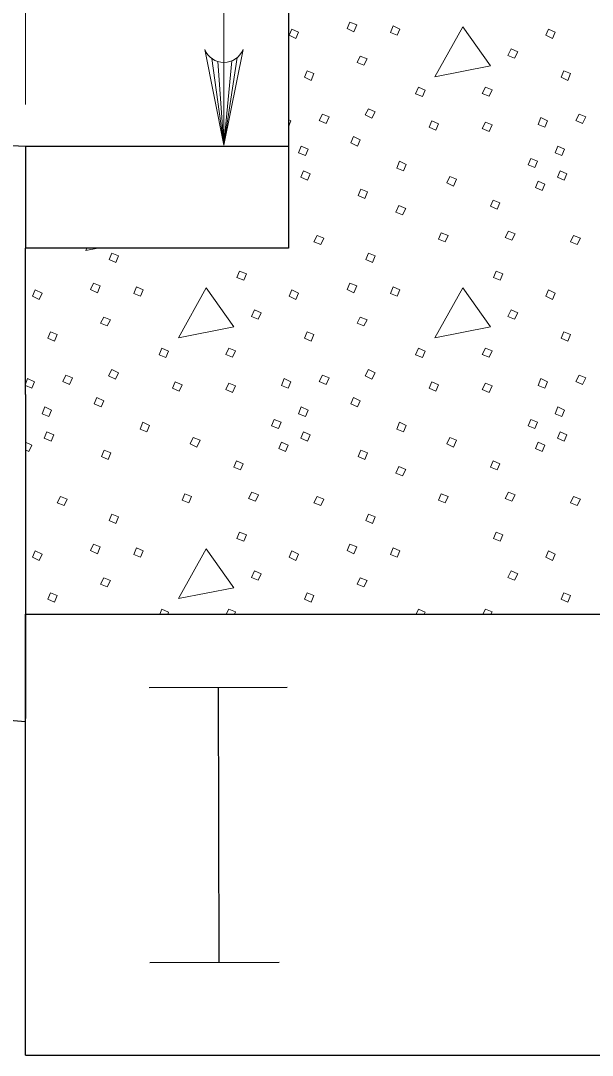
# Model space of a CAD drawing. Extents: x 1083.1 to 1123, y 697.4 to 741.4.
# Drawn here: x 1088.675 to 1089.942, y 711.561 to 713.855 of the extents above; entities that cross this region are included whole.
import ezdxf

# ---------------------------------------------------------------- set-up
doc = ezdxf.new("R2010")
doc.units = 0
doc.header["$LTSCALE"] = 0.062
doc.layers.add('1', color=7, linetype='Continuous', lineweight=13)

msp = doc.modelspace()

# ---------------------------------------------------------------- linework, layer by layer
at = {"layer": '1'}
for p, q in [((1088.68575, 713.66983), (1088.68575, 717.83325)), ((1089.12583, 713.57925), (1089.12583, 717.04658)), ((1089.09892, 713.77125), (1089.12583, 713.57925)), ((1089.11225, 713.76475), (1089.12583, 713.57925)), ((1089.1555, 713.7735), (1089.12583, 713.57925)), ((1089.143, 713.76617), (1089.12583, 713.57925)), ((1089.12583, 713.76275), (1089.12583, 713.57925)), ((1088.68575, 713.0495), (1088.69067, 713.06167)), ((1088.98342, 712.53942), (1088.988, 712.55083)), ((1089.131, 712.53942), (1089.13667, 712.55083)), ((1089.55217, 712.53942), (1089.55675, 712.55083)), ((1089.69975, 712.53942), (1089.70542, 712.55083))]:
    msp.add_line(p, q, dxfattribs=at)
at = {"layer": '1', "lineweight": 25}
for p, q in [((1088.68575, 713.57625), (1087.57225, 713.63017)), ((1089.26875, 713.57625), (1088.68575, 713.57625)), ((1088.68575, 713.57625), (1088.68575, 713.35117)), ((1088.68575, 713.02625), (1088.68575, 713.35117)), ((1088.68575, 713.02625), (1088.68575, 712.53942)), ((1088.68575, 713.02625), (1088.68575, 712.30775)), ((1088.68575, 711.56133), (1088.68575, 712.53942)), ((1088.68575, 712.53942), (1091.698, 712.53942)), ((1088.95975, 712.3765), (1089.26592, 712.37725)), ((1089.11283, 712.37683), (1089.11442, 711.7675)), ((1088.68575, 712.30042), (1088.31258, 712.33308)), ((1088.96133, 711.76708), (1089.248, 711.76792)), ((1088.68575, 711.56133), (1092.86625, 711.56133))]:
    msp.add_line(p, q, dxfattribs=at)
msp.add_lwpolyline([(1090.18242, 716.87008), (1089.96042, 714.96533), (1089.26875, 713.89792), (1089.26875, 713.35117), (1088.68575, 713.35117)], dxfattribs=at)
at = {"layer": '1'}
for points in [[(1089.40508, 713.85183), (1089.42008, 713.84583), (1089.41408, 713.83083), (1089.39908, 713.83783)], [(1089.27633, 713.83683), (1089.29133, 713.82983), (1089.28533, 713.81592), (1089.27042, 713.82292)], [(1089.50092, 713.84383), (1089.51583, 713.83683), (1089.50983, 713.82292), (1089.49492, 713.82892)], [(1089.6555, 713.84183), (1089.59367, 713.73108), (1089.71642, 713.75508)], [(1089.84508, 713.83683), (1089.86008, 713.82983), (1089.85408, 713.81592), (1089.83908, 713.82292)], [(1089.76225, 713.793), (1089.77725, 713.786), (1089.77025, 713.772), (1089.75533, 713.778)], [(1089.428, 713.777), (1089.443, 713.771), (1089.436, 713.75708), (1089.42108, 713.763)], [(1089.31033, 713.74408), (1089.32525, 713.73808), (1089.31925, 713.72308), (1089.30433, 713.73008)], [(1089.879, 713.74408), (1089.894, 713.73808), (1089.888, 713.72308), (1089.87308, 713.73008)], [(1089.55675, 713.70817), (1089.57175, 713.70117), (1089.56575, 713.68717), (1089.55075, 713.69317)], [(1089.70542, 713.70817), (1089.72042, 713.70217), (1089.71342, 713.68825), (1089.69842, 713.69417)], [(1089.34425, 713.64833), (1089.35917, 713.64233), (1089.35217, 713.62733), (1089.33725, 713.63433)], [(1089.446, 713.66025), (1089.46092, 713.65325), (1089.454, 713.63933), (1089.439, 713.64633)], [(1089.91292, 713.64833), (1089.92792, 713.64233), (1089.92092, 713.62733), (1089.906, 713.63433)], [(1089.58667, 713.63333), (1089.60167, 713.62633), (1089.59567, 713.61242), (1089.58067, 713.61933)], [(1089.70542, 713.63033), (1089.72042, 713.62433), (1089.71342, 713.60942), (1089.69842, 713.61633)], [(1089.82817, 713.64033), (1089.84308, 713.63333), (1089.83717, 713.61933), (1089.82217, 713.62533)], [(1089.41308, 713.59842), (1089.428, 713.59142), (1089.42208, 713.57742), (1089.40708, 713.58442)], [(1089.29733, 713.57742), (1089.31225, 713.5705), (1089.30633, 713.5565), (1089.29133, 713.5625)], [(1089.86608, 713.57742), (1089.881, 713.5705), (1089.875, 713.5565), (1089.86008, 713.5625)], [(1089.80617, 713.5495), (1089.82117, 713.54358), (1089.81517, 713.52958), (1089.80017, 713.53558)], [(1089.51483, 713.54358), (1089.52983, 713.53658), (1089.52383, 713.52258), (1089.50883, 713.52858)], [(1089.30233, 713.52258), (1089.31725, 713.51558), (1089.31133, 713.50167), (1089.29633, 713.50858)], [(1089.62658, 713.50958), (1089.64158, 713.50367), (1089.63458, 713.48867), (1089.61958, 713.49567)], [(1089.87108, 713.52258), (1089.886, 713.51558), (1089.88, 713.50167), (1089.86508, 713.50858)], [(1089.429, 713.48167), (1089.444, 713.47567), (1089.438, 713.46075), (1089.42308, 713.46775)], [(1089.82217, 713.49967), (1089.83717, 713.49267), (1089.83117, 713.47867), (1089.81617, 713.48567)], [(1089.72242, 713.45775), (1089.73733, 713.45175), (1089.73133, 713.43775), (1089.71642, 713.44375)], [(1089.51383, 713.44575), (1089.52883, 713.43875), (1089.52183, 713.42483), (1089.50683, 713.43083)], [(1089.75633, 713.38892), (1089.77125, 713.38292), (1089.76425, 713.369), (1089.74933, 713.37492)], [(1089.33225, 713.37892), (1089.34725, 713.37292), (1089.34025, 713.359), (1089.32525, 713.36492)], [(1089.60767, 713.38492), (1089.62258, 713.37892), (1089.61658, 713.36492), (1089.60167, 713.37092)], [(1089.901, 713.37892), (1089.91592, 713.37292), (1089.909, 713.359), (1089.894, 713.36492)], [(1088.87725, 713.34), (1088.89225, 713.334), (1088.88625, 713.31908), (1088.87125, 713.32608)], [(1089.446, 713.34), (1089.46092, 713.334), (1089.455, 713.31908), (1089.44, 713.32608)], [(1089.16067, 713.30008), (1089.17558, 713.29408), (1089.16958, 713.28017), (1089.15467, 713.28617)], [(1089.72933, 713.30008), (1089.74433, 713.29408), (1089.73833, 713.28017), (1089.72342, 713.28617)], [(1088.70767, 713.25825), (1088.72258, 713.25125), (1088.71658, 713.23725), (1088.70167, 713.24425)], [(1088.83633, 713.27317), (1088.85133, 713.26717), (1088.84533, 713.25225), (1088.83033, 713.25917)], [(1088.93217, 713.26517), (1088.94708, 713.25825), (1088.94117, 713.24425), (1088.92617, 713.25025)], [(1089.08675, 713.26317), (1089.02492, 713.15242), (1089.14767, 713.17642)], [(1089.27633, 713.25825), (1089.29133, 713.25125), (1089.28533, 713.23725), (1089.27042, 713.24425)], [(1089.40508, 713.27317), (1089.42008, 713.26717), (1089.41408, 713.25225), (1089.39908, 713.25917)], [(1089.50092, 713.26517), (1089.51583, 713.25825), (1089.50983, 713.24425), (1089.49492, 713.25025)], [(1089.6555, 713.26317), (1089.59367, 713.15242), (1089.71642, 713.17642)], [(1089.84508, 713.25825), (1089.86008, 713.25125), (1089.85408, 713.23725), (1089.83908, 713.24425)], [(1089.19358, 713.21433), (1089.2085, 713.20733), (1089.2015, 713.19333), (1089.18658, 713.19933)], [(1089.76225, 713.21433), (1089.77725, 713.20733), (1089.77025, 713.19333), (1089.75533, 713.19933)], [(1088.85933, 713.19833), (1088.87425, 713.19233), (1088.86725, 713.17842), (1088.85233, 713.18442)], [(1089.428, 713.19833), (1089.443, 713.19233), (1089.436, 713.17842), (1089.42108, 713.18442)], [(1088.74158, 713.16542), (1088.7565, 713.15942), (1088.7505, 713.1445), (1088.73558, 713.1515)], [(1089.31033, 713.16542), (1089.32525, 713.15942), (1089.31925, 713.1445), (1089.30433, 713.1515)], [(1089.879, 713.16542), (1089.894, 713.15942), (1089.888, 713.1445), (1089.87308, 713.1515)], [(1088.988, 713.1295), (1089.003, 713.1225), (1088.997, 713.10858), (1088.982, 713.11458)], [(1089.13667, 713.1295), (1089.15167, 713.1235), (1089.14467, 713.10958), (1089.12967, 713.1155)], [(1089.55675, 713.1295), (1089.57175, 713.1225), (1089.56575, 713.10858), (1089.55075, 713.11458)], [(1089.70542, 713.1295), (1089.72042, 713.1235), (1089.71342, 713.10958), (1089.69842, 713.1155)], [(1088.7755, 713.06967), (1088.79042, 713.06367), (1088.7835, 713.04867), (1088.7685, 713.05567)], [(1088.87725, 713.08158), (1088.89225, 713.07467), (1088.88525, 713.06067), (1088.87025, 713.06767)], [(1089.34425, 713.06967), (1089.35917, 713.06367), (1089.35217, 713.04867), (1089.33725, 713.05567)], [(1089.446, 713.08158), (1089.46092, 713.07467), (1089.454, 713.06067), (1089.439, 713.06767)], [(1089.91292, 713.06967), (1089.92792, 713.06367), (1089.92092, 713.04867), (1089.906, 713.05567)], [(1089.01792, 713.05467), (1089.03292, 713.04767), (1089.02692, 713.03375), (1089.012, 713.04075)], [(1089.13667, 713.05167), (1089.15167, 713.04567), (1089.14467, 713.03075), (1089.12967, 713.03775)], [(1089.25942, 713.06167), (1089.27442, 713.05467), (1089.26842, 713.04075), (1089.25342, 713.04667)], [(1089.58667, 713.05467), (1089.60167, 713.04767), (1089.59567, 713.03375), (1089.58067, 713.04075)], [(1089.70542, 713.05167), (1089.72042, 713.04567), (1089.71342, 713.03075), (1089.69842, 713.03775)], [(1089.82817, 713.06167), (1089.84308, 713.05467), (1089.83717, 713.04075), (1089.82217, 713.04667)], [(1088.72858, 712.99883), (1088.74358, 712.99183), (1088.73758, 712.97783), (1088.72258, 712.98383)], [(1088.84433, 713.01975), (1088.85933, 713.01275), (1088.85333, 712.99883), (1088.83833, 713.00583)], [(1089.29733, 712.99883), (1089.31225, 712.99183), (1089.30633, 712.97783), (1089.29133, 712.98383)], [(1089.41308, 713.01975), (1089.428, 713.01275), (1089.42208, 712.99883), (1089.40708, 713.00583)], [(1089.86608, 712.99883), (1089.881, 712.99183), (1089.875, 712.97783), (1089.86008, 712.98383)], [(1088.94608, 712.96492), (1088.96108, 712.95792), (1088.95508, 712.94392), (1088.94017, 712.94992)], [(1089.2375, 712.97083), (1089.25242, 712.96492), (1089.24642, 712.95092), (1089.2315, 712.95692)], [(1089.51483, 712.96492), (1089.52983, 712.95792), (1089.52383, 712.94392), (1089.50883, 712.94992)], [(1089.80617, 712.97083), (1089.82117, 712.96492), (1089.81517, 712.95092), (1089.80017, 712.95692)], [(1088.73358, 712.94392), (1088.74858, 712.937), (1088.74258, 712.923), (1088.72758, 712.93)], [(1089.05783, 712.931), (1089.07283, 712.925), (1089.06583, 712.91), (1089.05092, 712.917)], [(1089.30233, 712.94392), (1089.31725, 712.937), (1089.31133, 712.923), (1089.29633, 712.93)], [(1089.62658, 712.931), (1089.64158, 712.925), (1089.63458, 712.91), (1089.61958, 712.917)], [(1089.87108, 712.94392), (1089.886, 712.937), (1089.88, 712.923), (1089.86508, 712.93)], [(1089.25342, 712.921), (1089.26842, 712.914), (1089.26242, 712.90008), (1089.24742, 712.907)], [(1089.82217, 712.921), (1089.83717, 712.914), (1089.83117, 712.90008), (1089.81617, 712.907)], [(1088.86033, 712.903), (1088.87525, 712.89708), (1088.86925, 712.88208), (1088.85433, 712.88908)], [(1089.429, 712.903), (1089.444, 712.89708), (1089.438, 712.88208), (1089.42308, 712.88908)], [(1089.15367, 712.87908), (1089.16858, 712.87308), (1089.16267, 712.85917), (1089.14767, 712.86508)], [(1089.51383, 712.86708), (1089.52883, 712.86017), (1089.52183, 712.84617), (1089.50683, 712.85217)], [(1089.72242, 712.87908), (1089.73733, 712.87308), (1089.73133, 712.85917), (1089.71642, 712.86508)], [(1088.7635, 712.80025), (1088.7785, 712.79425), (1088.7715, 712.78033), (1088.7565, 712.78633)], [(1089.03892, 712.80625), (1089.05383, 712.80025), (1089.04792, 712.78633), (1089.03292, 712.79233)], [(1089.18758, 712.81025), (1089.2025, 712.80425), (1089.19558, 712.79033), (1089.18058, 712.79625)], [(1089.33225, 712.80025), (1089.34725, 712.79425), (1089.34025, 712.78033), (1089.32525, 712.78633)], [(1089.60767, 712.80625), (1089.62258, 712.80025), (1089.61658, 712.78633), (1089.60167, 712.79233)], [(1089.75633, 712.81025), (1089.77125, 712.80425), (1089.76425, 712.79033), (1089.74933, 712.79625)], [(1089.901, 712.80025), (1089.91592, 712.79425), (1089.909, 712.78033), (1089.894, 712.78633)], [(1088.87725, 712.76133), (1088.89225, 712.75542), (1088.88625, 712.74042), (1088.87125, 712.74742)], [(1089.446, 712.76133), (1089.46092, 712.75542), (1089.455, 712.74042), (1089.44, 712.74742)], [(1089.16067, 712.7215), (1089.17558, 712.7155), (1089.16958, 712.7015), (1089.15467, 712.7075)], [(1089.72933, 712.7215), (1089.74433, 712.7155), (1089.73833, 712.7015), (1089.72342, 712.7075)], [(1088.70767, 712.67958), (1088.72258, 712.67258), (1088.71658, 712.65858), (1088.70167, 712.66558)], [(1088.83633, 712.6945), (1088.85133, 712.6885), (1088.84533, 712.67358), (1088.83033, 712.68058)], [(1088.93217, 712.6865), (1088.94708, 712.67958), (1088.94117, 712.66558), (1088.92617, 712.67158)], [(1089.08675, 712.68458), (1089.02492, 712.57383), (1089.14767, 712.59775)], [(1089.27633, 712.67958), (1089.29133, 712.67258), (1089.28533, 712.65858), (1089.27042, 712.66558)], [(1089.40508, 712.6945), (1089.42008, 712.6885), (1089.41408, 712.67358), (1089.39908, 712.68058)], [(1089.50092, 712.6865), (1089.51583, 712.67958), (1089.50983, 712.66558), (1089.49492, 712.67158)], [(1089.84508, 712.67958), (1089.86008, 712.67258), (1089.85408, 712.65858), (1089.83908, 712.66558)], [(1089.19358, 712.63567), (1089.2085, 712.62867), (1089.2015, 712.61475), (1089.18658, 712.62067)], [(1089.76225, 712.63567), (1089.77725, 712.62867), (1089.77025, 712.61475), (1089.75533, 712.62067)], [(1088.85933, 712.61967), (1088.87425, 712.61375), (1088.86725, 712.59975), (1088.85233, 712.60575)], [(1089.428, 712.61967), (1089.443, 712.61375), (1089.436, 712.59975), (1089.42108, 712.60575)], [(1088.74158, 712.58675), (1088.7565, 712.58075), (1088.7505, 712.56583), (1088.73558, 712.57283)], [(1089.31033, 712.58675), (1089.32525, 712.58075), (1089.31925, 712.56583), (1089.30433, 712.57283)], [(1089.879, 712.58675), (1089.894, 712.58075), (1089.888, 712.56583), (1089.87308, 712.57283)]]:
    msp.add_lwpolyline(points, close=True, dxfattribs=at)
for points in [[(1089.16817, 713.79133), (1089.12583, 713.57925), (1089.08342, 713.79133)], [(1089.26875, 713.63592), (1089.27442, 713.63333), (1089.26875, 713.62025)], [(1088.82225, 713.35117), (1088.81942, 713.346), (1088.846, 713.35117)], [(1088.69067, 713.06167), (1088.70567, 713.05467), (1088.69967, 713.04075), (1088.68575, 713.04633)], [(1088.68575, 712.9205), (1088.69967, 712.914), (1088.69367, 712.90008), (1088.68575, 712.90375)], [(1088.988, 712.55083), (1089.003, 712.54392), (1089.00108, 712.53942)], [(1089.13667, 712.55083), (1089.15167, 712.54483), (1089.14892, 712.53942)], [(1089.55675, 712.55083), (1089.57175, 712.54392), (1089.56983, 712.53942)], [(1089.70542, 712.55083), (1089.72042, 712.54483), (1089.71767, 712.53942)]]:
    msp.add_lwpolyline(points, dxfattribs=at)
msp.add_arc((1089.12575, 713.80843), 0.04576, 202.08782, 337.91395, dxfattribs=at)

doc.saveas('drawing.dxf')
